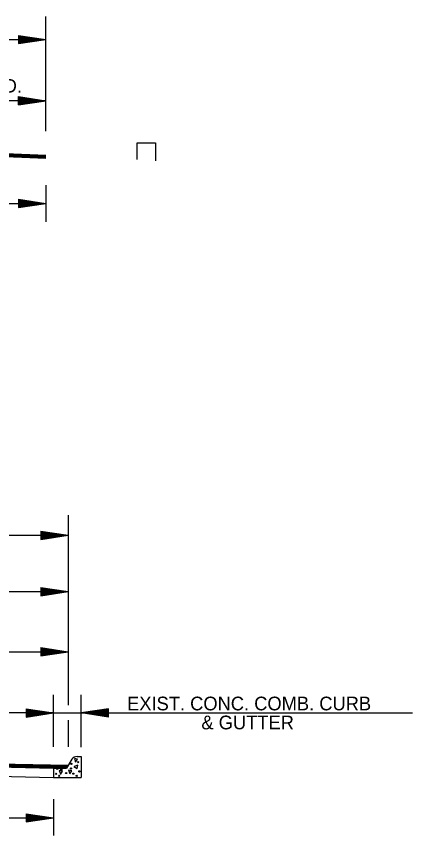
# Model space of a CAD drawing. Extents: x 544199 to 1930787, y -1968972 to 596640.
# Drawn here: x 552187.2 to 552404.3, y -1963300.9 to -1962852.1 of the extents above; entities that cross this region are included whole.
import ezdxf

# ---------------------------------------------------------------- set-up
doc = ezdxf.new("R2010")
doc.units = 0
for name, color, linetype in [('R_Border', 7, 'Continuous'), ('R_Border Notes', 7, 'Continuous'), ('R_Draft', 7, 'Continuous')]:
    doc.layers.add(name, color=color, linetype=linetype)

msp = doc.modelspace()

# ---------------------------------------------------------------- linework, layer by layer
at = {"layer": 'R_Border'}
for p, q in [((552253.33, -1962930.61), (552253.33, -1962921.37)), ((552253.33, -1962921.37), (552263.5, -1962921.37)), ((552263.5, -1962921.37), (552263.5, -1962931.19)), ((552143.33, -1962925.71), (552203.33, -1962928.11)), ((552143.33, -1962926.01), (552203.33, -1962928.41)), ((552143.33, -1962926.31), (552203.33, -1962928.71)), ((552143.33, -1962926.61), (552203.33, -1962929.01)), ((552143.33, -1962926.91), (552203.33, -1962929.31)), ((552143.33, -1962927.21), (552203.33, -1962929.61)), ((552143.33, -1962927.38), (552203.33, -1962929.78))]:
    msp.add_line(p, q, dxfattribs=at)
at = {"layer": 'R_Border Notes'}
msp.add_line((552207.63, -1963263.92), (552207.63, -1963269.02), dxfattribs=at)
at = {"layer": 'R_Draft'}
for p, q in [((552203.33, -1962914.99), (552203.33, -1962852.12)), ((552188.33, -1962862.52), (552203.33, -1962864.77)), ((552188.33, -1962862.52), (552188.33, -1962867.02)), ((552188.33, -1962862.89), (552200.82, -1962864.77)), ((552188.33, -1962863.27), (552198.24, -1962864.77)), ((552188.33, -1962863.65), (552195.75, -1962864.77)), ((552188.33, -1962864.04), (552193.2, -1962864.77)), ((551873.33, -1962864.77), (552203.33, -1962864.77)), ((552188.33, -1962864.41), (552190.7, -1962864.77)), ((552188.33, -1962867.02), (552203.33, -1962864.77)), ((552188.33, -1962865.5), (552193.2, -1962864.77)), ((552188.33, -1962866.26), (552198.24, -1962864.77)), ((552188.33, -1962866.64), (552200.82, -1962864.77)), ((552188.33, -1962865.88), (552195.75, -1962864.77)), ((552188.33, -1962865.12), (552190.7, -1962864.77)), ((552203.33, -1962898.3), (552143.33, -1962898.3)), ((552188.33, -1962896.05), (552203.33, -1962898.3)), ((552188.33, -1962900.55), (552188.33, -1962896.05)), ((552188.33, -1962896.43), (552200.82, -1962898.3)), ((552188.33, -1962896.81), (552198.24, -1962898.3)), ((552188.33, -1962897.19), (552195.75, -1962898.3)), ((552188.33, -1962897.57), (552193.2, -1962898.3)), ((552188.33, -1962897.95), (552190.7, -1962898.3)), ((552188.33, -1962900.55), (552203.33, -1962898.3)), ((552188.33, -1962899.03), (552193.2, -1962898.3)), ((552188.33, -1962899.8), (552198.24, -1962898.3)), ((552188.33, -1962900.18), (552200.82, -1962898.3)), ((552188.33, -1962899.42), (552195.75, -1962898.3)), ((552188.33, -1962898.66), (552190.7, -1962898.3)), ((552203.33, -1962944.65), (552203.33, -1962964.65)), ((552188.31, -1962952.32), (552203.31, -1962954.57)), ((552188.31, -1962952.32), (552188.31, -1962956.82)), ((552188.31, -1962952.69), (552200.8, -1962954.57)), ((552188.31, -1962953.08), (552198.22, -1962954.57)), ((552188.31, -1962953.45), (552195.72, -1962954.57)), ((552188.31, -1962953.84), (552193.18, -1962954.57)), ((551873.33, -1962954.58), (552203.33, -1962954.63)), ((552188.31, -1962954.22), (552190.68, -1962954.57)), ((552188.31, -1962956.82), (552203.31, -1962954.57)), ((552188.31, -1962955.3), (552193.18, -1962954.57)), ((552188.31, -1962956.06), (552198.22, -1962954.57)), ((552188.31, -1962956.44), (552200.8, -1962954.57)), ((552188.31, -1962955.69), (552195.72, -1962954.57)), ((552188.31, -1962954.92), (552190.68, -1962954.57)), ((551719.95, -1963136.38), (552215.61, -1963136.38)), ((552200.61, -1963134.13), (552215.61, -1963136.38)), ((552200.61, -1963134.13), (552200.61, -1963138.63)), ((552200.61, -1963134.51), (552213.11, -1963136.38)), ((552200.61, -1963134.89), (552210.53, -1963136.38)), ((552200.61, -1963135.27), (552208.03, -1963136.38)), ((552200.61, -1963135.66), (552205.49, -1963136.38)), ((552200.61, -1963136.03), (552202.98, -1963136.38)), ((552200.61, -1963138.63), (552215.61, -1963136.38)), ((552200.61, -1963137.12), (552205.49, -1963136.38)), ((552200.61, -1963137.88), (552210.53, -1963136.38)), ((552200.61, -1963138.26), (552213.11, -1963136.38)), ((552200.61, -1963137.5), (552208.03, -1963136.38)), ((552200.61, -1963136.74), (552202.98, -1963136.38)), ((551719.95, -1963167.25), (552215.61, -1963167.25)), ((552200.61, -1963165), (552215.61, -1963167.25)), ((552200.61, -1963165), (552200.61, -1963169.5)), ((552200.61, -1963165.38), (552213.11, -1963167.25)), ((552200.61, -1963165.76), (552210.53, -1963167.25)), ((552200.61, -1963166.14), (552208.03, -1963167.25)), ((552200.61, -1963166.53), (552205.49, -1963167.25)), ((552200.61, -1963166.9), (552202.98, -1963167.25)), ((552200.61, -1963169.5), (552215.61, -1963167.25)), ((552200.61, -1963167.99), (552205.49, -1963167.25)), ((552200.61, -1963168.75), (552210.53, -1963167.25)), ((552200.61, -1963169.13), (552213.11, -1963167.25)), ((552200.61, -1963168.37), (552208.03, -1963167.25)), ((552200.61, -1963167.61), (552202.98, -1963167.25)), ((551719.95, -1963200.18), (552215.61, -1963200.18)), ((552200.61, -1963197.93), (552215.61, -1963200.18)), ((552200.61, -1963197.93), (552200.61, -1963202.43)), ((552200.61, -1963198.31), (552213.11, -1963200.18)), ((552200.61, -1963198.69), (552210.53, -1963200.18)), ((552200.61, -1963199.07), (552208.03, -1963200.18)), ((552200.61, -1963199.46), (552205.49, -1963200.18)), ((552200.61, -1963199.83), (552202.98, -1963200.18)), ((552200.61, -1963202.43), (552215.61, -1963200.18)), ((552200.61, -1963200.92), (552205.49, -1963200.18)), ((552200.61, -1963201.68), (552210.53, -1963200.18)), ((552200.61, -1963202.06), (552213.11, -1963200.18)), ((552200.61, -1963201.3), (552208.03, -1963200.18)), ((552200.61, -1963200.54), (552202.98, -1963200.18)), ((552207.63, -1963252.38), (552207.63, -1963223.83)), ((552222.66, -1963252.55), (552222.66, -1963223.83)), ((552192.63, -1963231.47), (552207.63, -1963233.72)), ((552192.63, -1963231.47), (552192.63, -1963235.97)), ((552192.63, -1963231.85), (552205.13, -1963233.72)), ((552237.64, -1963231.47), (552222.64, -1963233.72)), ((552237.64, -1963231.85), (552225.14, -1963233.72)), ((552237.64, -1963235.97), (552237.64, -1963231.47)), ((552207.63, -1963233.72), (552087.7, -1963233.72)), ((552192.63, -1963232.23), (552202.55, -1963233.72)), ((552192.63, -1963232.6), (552200.05, -1963233.72)), ((552192.63, -1963232.99), (552197.51, -1963233.72)), ((552192.63, -1963233.37), (552195, -1963233.72)), ((552192.63, -1963235.97), (552207.63, -1963233.72)), ((552192.63, -1963234.46), (552197.51, -1963233.72)), ((552192.63, -1963235.21), (552202.55, -1963233.72)), ((552192.63, -1963235.6), (552205.13, -1963233.72)), ((552192.63, -1963234.84), (552200.05, -1963233.72)), ((552192.63, -1963234.07), (552195, -1963233.72)), ((552207.66, -1963233.72), (552404.34, -1963233.72)), ((552237.64, -1963235.97), (552222.64, -1963233.72)), ((552237.64, -1963235.6), (552225.14, -1963233.72)), ((552237.64, -1963232.23), (552227.72, -1963233.72)), ((552237.64, -1963235.21), (552227.72, -1963233.72)), ((552237.64, -1963232.6), (552230.22, -1963233.72)), ((552237.64, -1963234.84), (552230.22, -1963233.72)), ((552237.64, -1963232.99), (552232.76, -1963233.72)), ((552237.64, -1963234.45), (552232.76, -1963233.72)), ((552237.64, -1963233.37), (552235.27, -1963233.72)), ((552237.64, -1963234.07), (552235.27, -1963233.72)), ((551967.78, -1963257.43), (552215.61, -1963262.38)), ((551967.78, -1963257.73), (552215.43, -1963262.68)), ((551967.78, -1963258.03), (552215.24, -1963262.97)), ((551967.78, -1963258.33), (552215.05, -1963263.27)), ((551967.78, -1963258.63), (552214.87, -1963263.57)), ((551967.78, -1963258.93), (552214.68, -1963263.86)), ((552220.49, -1963257.62), (552222.66, -1963257.66)), ((552222.66, -1963257.66), (552222.66, -1963269.02)), ((551967.78, -1963259.13), (552207.63, -1963263.92)), ((552217.67, -1963259.12), (552214.64, -1963263.92)), ((551967.85, -1963264.22), (552207.63, -1963269.02)), ((552207.63, -1963263.92), (552214.64, -1963263.92)), ((552207.63, -1963263.92), (552207.63, -1963267.42)), ((552207.63, -1963263.92), (552214.64, -1963263.92)), ((552207.63, -1963263.92), (552207.63, -1963267.42)), ((552207.63, -1963269.02), (552222.66, -1963269.02)), ((552207.63, -1963280.94), (552207.63, -1963300.94)), ((552192.63, -1963288.94), (552207.63, -1963291.19)), ((552192.63, -1963288.94), (552192.63, -1963293.44)), ((552192.63, -1963289.31), (552205.13, -1963291.19)), ((552192.63, -1963289.69), (552202.55, -1963291.19)), ((552192.63, -1963290.07), (552200.05, -1963291.19)), ((552192.63, -1963290.46), (552197.51, -1963291.19)), ((551727.85, -1963291.19), (552207.63, -1963291.19)), ((552192.63, -1963290.83), (552195, -1963291.19)), ((552192.63, -1963293.44), (552207.63, -1963291.19)), ((552192.63, -1963291.92), (552197.51, -1963291.19)), ((552192.63, -1963292.68), (552202.55, -1963291.19)), ((552192.63, -1963293.06), (552205.13, -1963291.19)), ((552192.63, -1963292.3), (552200.05, -1963291.19)), ((552192.63, -1963291.54), (552195, -1963291.19))]:
    msp.add_line(p, q, dxfattribs=at)
for points in [[(552215.61, -1963125.45), (552215.61, -1963229.5)], [(552215.61, -1963237.68), (552215.61, -1963252.38)], [(552219.66, -1963260.78), (552220.8, -1963258.99), (552219.02, -1963258.62), (552219.66, -1963260.51)], [(552218.71, -1963263.02), (552220.48, -1963264.15), (552220.85, -1963262.38), (552218.95, -1963263.02)], [(552211.35, -1963267.39), (552212.49, -1963265.6), (552210.71, -1963265.23), (552211.35, -1963267.12)], [(552211.35, -1963267.39), (552212.49, -1963265.6), (552210.71, -1963265.23), (552211.35, -1963267.12)], [(552216.48, -1963267.15), (552217.62, -1963265.36), (552215.84, -1963264.99), (552216.48, -1963266.89)]]:
    msp.add_lwpolyline(points, dxfattribs=at)
for centre in [(552217.34, -1963261.6), (552221.1, -1963260.73), (552209, -1963267.1), (552209, -1963267.1), (552209.64, -1963264.35), (552209.64, -1963264.35), (552210.7, -1963268.17), (552211.83, -1963264.77), (552211.83, -1963264.77), (552214.48, -1963266.65), (552214.48, -1963266.65), (552217.17, -1963264.16), (552218.44, -1963267.02), (552220.29, -1963268.17), (552221.72, -1963265.75)]:
    msp.add_circle(centre, 0.339, dxfattribs=at)
msp.add_arc((552220.44, -1963260.88), 3.26, 88.8804, 147.7244, dxfattribs=at)

# ---------------------------------------------------------------- texts
for s, p in [('SHLD.', (552160.75, -1962893.92)), ('EXIST. CONC. COMB. CURB', (552247.88, -1963232.31)), ('& GUTTER ', (552288.6, -1963242.71))]:
    msp.add_text(s, height=7.5, dxfattribs=at).set_placement(p)

doc.saveas('drawing.dxf')
